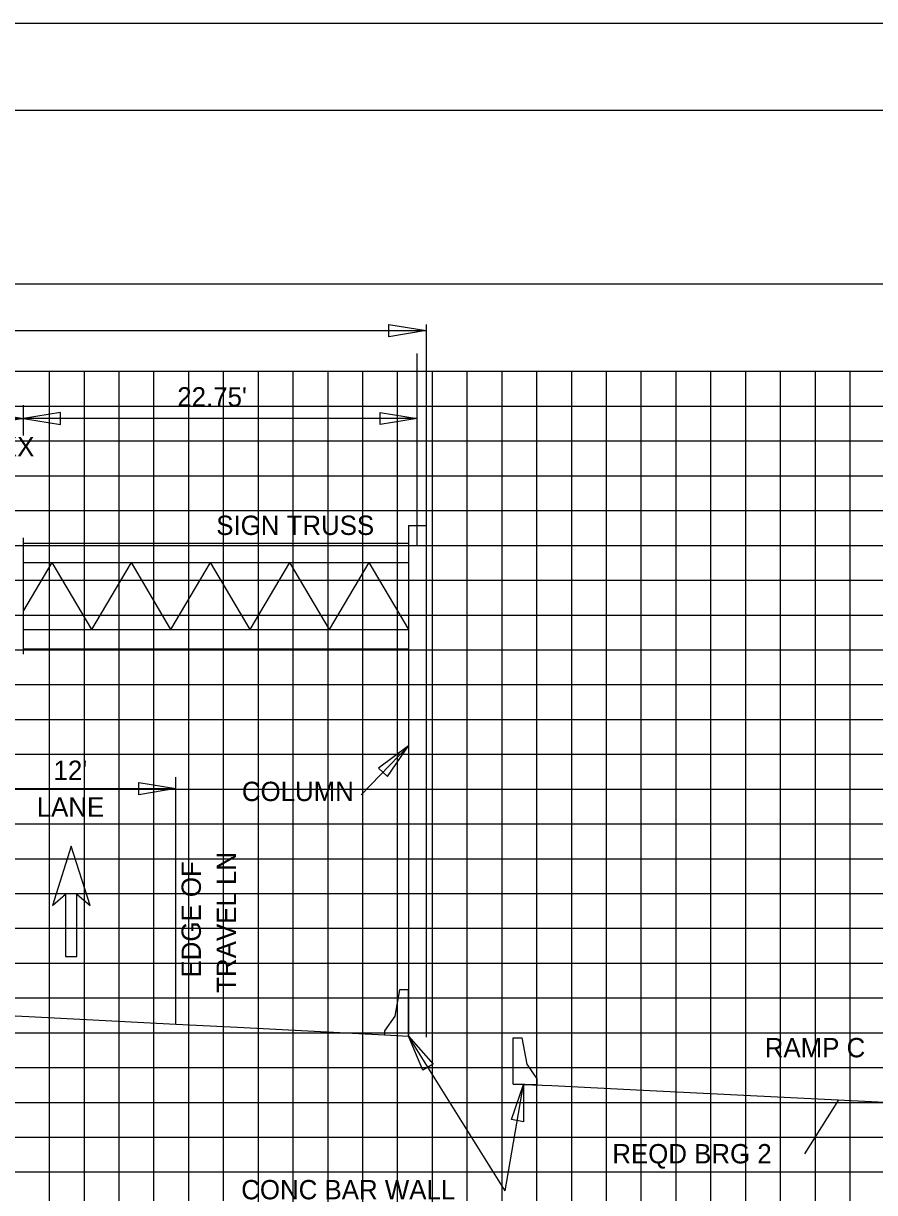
# Model space of a CAD drawing. Extents: x 1797809 to 2198143, y 249608 to 1237864.
# Drawn here: x 2197111.2 to 2197160.1, y 1237270.9 to 1237338 of the extents above; entities that cross this region are included whole.
import ezdxf

# ---------------------------------------------------------------- set-up
doc = ezdxf.new("R2010")
doc.units = 0
for name, color, linetype in [('3', 7, 'Continuous'), ('Default', 7, 'Continuous'), ('DESIGN - TRAFFIC CONTROL PERMANENT - Signs', 7, 'Continuous'), ('GSCOLORFILL', 7, 'Continuous'), ('GSDIMS', 7, 'Continuous'), ('GSSHT', 7, 'Continuous'), ('Level 28', 7, 'Continuous'), ('Level 45', 7, 'Continuous'), ('Level 55', 7, 'Continuous')]:
    doc.layers.add(name, color=color, linetype=linetype)

msp = doc.modelspace()

# ---------------------------------------------------------------- linework, layer by layer
at = {"layer": '3'}
for p, q in [((2197134.337, 1237320.731), (2197134.337, 1237309.181)), ((2197010.047, 1237320.384), (2197134.337, 1237320.384)), ((2197133.337, 1237309.181), (2197133.337, 1237279.853)), ((2197134.337, 1237309.181), (2197134.337, 1237279.801)), ((2197130.619, 1237293.72), (2197133.337, 1237296.521)), ((2197119.957, 1237280.539), (2197119.957, 1237294.733)), ((2197138.891, 1237270.973), (2197133.332, 1237279.854)), ((2197138.891, 1237270.973), (2197139.944, 1237277.075)), ((2197156.103, 1237273.095), (2197158.054, 1237276.19))]:
    msp.add_line(p, q, dxfattribs=at)
at = {"layer": 'Default'}
msp.add_line((2197133.837, 1237307.994), (2197133.837, 1237319.065), dxfattribs=at)
for points in [[(2197133.332, 1237279.854), (2197133.322, 1237282.521), (2197132.822, 1237282.521), (2197132.54, 1237280.993), (2197131.957, 1237280.16), (2197131.957, 1237279.926)], [(2197139.339, 1237277.096), (2197139.349, 1237279.763), (2197139.849, 1237279.763), (2197140.131, 1237278.235), (2197140.714, 1237277.402), (2197140.714, 1237277.047)]]:
    msp.add_lwpolyline(points, close=True, dxfattribs=at)
at = {"layer": 'DESIGN - TRAFFIC CONTROL PERMANENT - Signs'}
for points in [[(2197084.707, 1237282.341), (2197086.167, 1237282.264), (2197089.127, 1237282.125), (2197095.957, 1237281.764), (2197099.509, 1237281.598), (2197107.957, 1237281.152), (2197111.509, 1237280.985), (2197119.957, 1237280.539), (2197123.509, 1237280.372), (2197131.957, 1237279.926)], [(2197139.339, 1237277.096), (2197141.558, 1237277.017), (2197146.823, 1237276.753), (2197160.313, 1237276.076), (2197162.89, 1237275.986), (2197164.939, 1237275.913), (2197177.933, 1237275.271)]]:
    msp.add_lwpolyline(points, dxfattribs=at)
at = {"layer": 'GSCOLORFILL'}
msp.add_line((2197111.203, 1237301.799), (2197111.203, 1237308.479), dxfattribs=at)
msp.add_lwpolyline([(2196922.21, 1237123.036), (2197244.71, 1237123.036), (2197244.71, 1237333.036), (2196922.21, 1237333.036)], close=True, dxfattribs=at)
at = {"layer": 'GSDIMS'}
for p, q in [((2197111.203, 1237314.354), (2197111.203, 1237316.095)), ((2197104.716, 1237315.337), (2197111.203, 1237315.337)), ((2197133.837, 1237315.337), (2197111.203, 1237315.337)), ((2197133.337, 1237309.181), (2197134.337, 1237309.181)), ((2197111.203, 1237308.181), (2197133.337, 1237308.181)), ((2197111.203, 1237307.07), (2197133.337, 1237307.07)), ((2197112.83, 1237307.07), (2197111.203, 1237304.314)), ((2197112.83, 1237307.07), (2197115.108, 1237303.208)), ((2197117.387, 1237307.07), (2197115.108, 1237303.208)), ((2197117.387, 1237307.07), (2197119.665, 1237303.208)), ((2197121.944, 1237307.07), (2197119.665, 1237303.208)), ((2197121.944, 1237307.07), (2197124.222, 1237303.208)), ((2197126.501, 1237307.07), (2197124.222, 1237303.208)), ((2197126.501, 1237307.07), (2197128.779, 1237303.208)), ((2197131.058, 1237307.07), (2197128.779, 1237303.208)), ((2197131.058, 1237307.07), (2197133.337, 1237303.208)), ((2197111.203, 1237303.208), (2197133.337, 1237303.208)), ((2197111.203, 1237302.097), (2197133.337, 1237302.097)), ((2197107.957, 1237294.071), (2197119.957, 1237294.071))]:
    msp.add_line(p, q, dxfattribs=at)
for points in [[(2197134.337, 1237320.384), (2197132.208, 1237320.037), (2197132.208, 1237320.731)], [(2197111.203, 1237315.337), (2197109.075, 1237314.99), (2197109.075, 1237315.684)], [(2197111.203, 1237315.337), (2197113.332, 1237314.99), (2197113.332, 1237315.684)], [(2197133.837, 1237315.337), (2197131.708, 1237314.99), (2197131.708, 1237315.684)], [(2197133.337, 1237296.521), (2197131.614, 1237295.249), (2197132.128, 1237294.771)], [(2197119.957, 1237294.071), (2197117.828, 1237293.724), (2197117.828, 1237294.418)], [(2197133.332, 1237279.854), (2197134.75, 1237278.25), (2197134.147, 1237277.89)], [(2197139.944, 1237277.075), (2197139.931, 1237274.934), (2197139.241, 1237275.068)]]:
    msp.add_lwpolyline(points, close=True, dxfattribs=at)
at = {"layer": 'GSSHT'}
for p, q in [((2196954.707, 1237318.046), (2197214.707, 1237318.046)), ((2197112.707, 1237248.046), (2197112.707, 1237318.046)), ((2197114.707, 1237248.046), (2197114.707, 1237318.046)), ((2197116.707, 1237248.046), (2197116.707, 1237318.046)), ((2197118.707, 1237248.046), (2197118.707, 1237318.046)), ((2197120.707, 1237248.046), (2197120.707, 1237318.046)), ((2197122.707, 1237248.046), (2197122.707, 1237318.046)), ((2197124.707, 1237248.046), (2197124.707, 1237318.046)), ((2197126.707, 1237248.046), (2197126.707, 1237318.046)), ((2197128.707, 1237248.046), (2197128.707, 1237318.046)), ((2197130.707, 1237248.046), (2197130.707, 1237318.046)), ((2197132.707, 1237248.046), (2197132.707, 1237318.046)), ((2197134.707, 1237248.046), (2197134.707, 1237318.046)), ((2197136.707, 1237248.046), (2197136.707, 1237318.046)), ((2197138.707, 1237248.046), (2197138.707, 1237318.046)), ((2197140.707, 1237248.046), (2197140.707, 1237318.046)), ((2197142.707, 1237248.046), (2197142.707, 1237318.046)), ((2197144.707, 1237248.046), (2197144.707, 1237318.046)), ((2197146.707, 1237248.046), (2197146.707, 1237318.046)), ((2197148.707, 1237248.046), (2197148.707, 1237318.046)), ((2197150.707, 1237248.046), (2197150.707, 1237318.046)), ((2197152.707, 1237248.046), (2197152.707, 1237318.046)), ((2197154.707, 1237248.046), (2197154.707, 1237318.046)), ((2197156.707, 1237248.046), (2197156.707, 1237318.046)), ((2197158.707, 1237248.046), (2197158.707, 1237318.046)), ((2196954.707, 1237316.046), (2197214.707, 1237316.046)), ((2196954.707, 1237314.046), (2197214.707, 1237314.046)), ((2196954.707, 1237312.046), (2197214.707, 1237312.046)), ((2196954.707, 1237310.046), (2197214.707, 1237310.046)), ((2196954.707, 1237308.046), (2197214.707, 1237308.046)), ((2196954.707, 1237306.046), (2197214.707, 1237306.046)), ((2196954.707, 1237304.046), (2197214.707, 1237304.046)), ((2196954.707, 1237302.046), (2197214.707, 1237302.046)), ((2196954.707, 1237300.046), (2197214.707, 1237300.046)), ((2196954.707, 1237298.046), (2197214.707, 1237298.046)), ((2196954.707, 1237296.046), (2197214.707, 1237296.046)), ((2196954.707, 1237294.046), (2197214.707, 1237294.046)), ((2196954.707, 1237292.046), (2197214.707, 1237292.046)), ((2196954.707, 1237290.046), (2197214.707, 1237290.046)), ((2196954.707, 1237288.046), (2197214.707, 1237288.046)), ((2196954.707, 1237286.046), (2197214.707, 1237286.046)), ((2196954.707, 1237284.046), (2197214.707, 1237284.046)), ((2196954.707, 1237282.046), (2197214.707, 1237282.046)), ((2196954.707, 1237280.046), (2197214.707, 1237280.046)), ((2196954.707, 1237278.046), (2197214.707, 1237278.046)), ((2196954.707, 1237276.046), (2197214.707, 1237276.046)), ((2196954.707, 1237274.046), (2197214.707, 1237274.046)), ((2196954.707, 1237272.046), (2197214.707, 1237272.046))]:
    msp.add_line(p, q, dxfattribs=at)
msp.add_lwpolyline([(2196909.71, 1237118.036), (2197249.71, 1237118.036), (2197249.71, 1237338.036), (2196909.71, 1237338.036)], close=True, dxfattribs=at)
at = {"layer": 'Level 28'}
for p, q in [((2197113.957, 1237290.761), (2197112.867, 1237287.363)), ((2197115.046, 1237287.363), (2197113.957, 1237290.761)), ((2197112.867, 1237287.363), (2197113.63, 1237288.003)), ((2197113.63, 1237288.003), (2197113.63, 1237284.432)), ((2197114.283, 1237284.432), (2197114.283, 1237288.003)), ((2197114.283, 1237288.003), (2197115.046, 1237287.363)), ((2197113.63, 1237284.432), (2197114.283, 1237284.432))]:
    msp.add_line(p, q, dxfattribs=at)
at = {"layer": 'Level 45'}
msp.add_lwpolyline([(2196934.707, 1237133.046), (2197234.707, 1237133.046), (2197234.707, 1237323.046), (2196934.707, 1237323.046)], close=True, dxfattribs=at)

# ---------------------------------------------------------------- texts
at = {"layer": '3'}
msp.add_text('REQD BRG 2', height=1.1105, dxfattribs=at).set_placement((2197145.041, 1237272.541))
at = {"layer": 'Level 55'}
for s, p in [("22.75'", (2197120.046, 1237316.025)), ('SIGN NO.XX', (2197103.171, 1237313.157)), ('SIGN TRUSS', (2197122.284, 1237308.645)), ("12'", (2197112.935, 1237294.571)), ('COLUMN', (2197123.758, 1237293.357)), ('LANE', (2197111.971, 1237292.461)), ('RAMP C', (2197153.8, 1237278.636))]:
    msp.add_text(s, height=1.1105, dxfattribs=at).set_placement(p)
for s, height, rotation, p in [('EDGE OF', 1.1105, 90, (2197121.403, 1237283.217)), ('TRAVEL LN', 1.1105, 90, (2197123.422, 1237282.344)), ('CONC BAR WALL', 1.11046, 360, (2197123.721, 1237270.477))]:
    msp.add_text(s, height=height, rotation=rotation, dxfattribs=at).set_placement(p)

doc.saveas('drawing.dxf')
